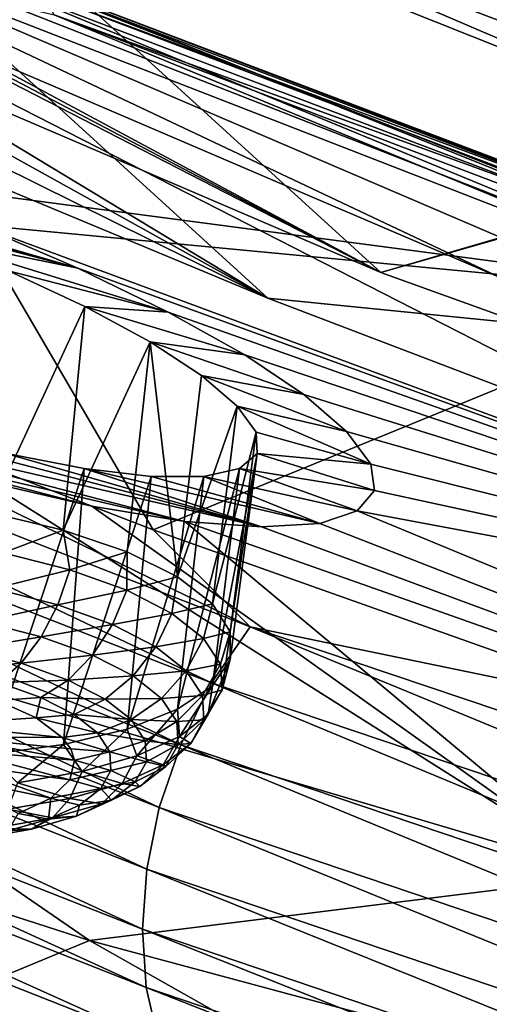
# Model space of a CAD drawing. Header units: metres. Extents: x -106 to 264, y -111 to 81.
# Tile 183 of 549: x 152.68 to 154.32, y -0.48 to 2.96. Entities that reach past the tile are written whole.
import ezdxf

# ---------------------------------------------------------------- set-up
doc = ezdxf.new("R2010")
doc.units = ezdxf.units.M
doc.layers.add('solid_20422013', color=7, linetype='CONTINUOUS')

msp = doc.modelspace()

# ---------------------------------------------------------------- linework, layer by layer
at = {"layer": 'solid_20422013'}
for points in [[(159.838882, 7.348314, 238.271744), (153.91861, 3.183165, 241.251373), (157.453278, 1.900185, 244.814987)], [(153.944519, 2.07635, 241.097519), (145.362198, 6.487628, 228.844711), (148.317352, 5.03395, 232.882462)], [(153.944519, 2.07635, 241.097519), (150.718719, 3.459996, 237.254288), (145.362198, 6.487628, 228.844711)], [(153.548996, 1.987445, 240.901642), (146.294678, 5.583258, 230.913879), (151.9104, 2.668888, 239.00885)], [(148.316971, 4.893034, 232.831055), (146.294678, 5.583258, 230.913879), (153.548996, 1.987445, 240.901642)], [(153.944519, 2.07635, 241.097519), (148.317352, 5.03395, 232.882462), (151.166977, 3.569395, 236.950424)], [(148.316971, 4.893034, 232.831055), (153.548996, 1.987445, 240.901642), (151.16655, 3.428464, 236.899048)], [(158.697235, 2.490466, 205.969849), (154.754242, 3.214411, 207.378815), (154.282883, 4.488224, 203.840668)], [(158.29982, 3.661013, 202.718521), (158.697235, 2.490466, 205.969849), (154.282883, 4.488224, 203.840668)], [(152.089279, 3.76744, 239.305069), (150.718719, 3.459996, 237.254288), (153.944519, 2.07635, 241.097519)], [(155.333725, 2.47435, 242.896759), (152.089279, 3.76744, 239.305069), (153.944519, 2.07635, 241.097519)], [(153.075928, 3.44208, 240.39859), (152.089279, 3.76744, 239.305069), (155.333725, 2.47435, 242.896759)], [(151.142776, 3.722322, 209.866684), (154.754242, 3.214411, 207.378815), (155.534393, 1.958125, 210.868286)], [(152.077133, 2.414494, 213.494568), (151.142776, 3.722322, 209.866684), (155.534393, 1.958125, 210.868286)], [(151.166977, 3.569395, 236.950424), (151.16655, 3.428464, 236.899048), (154.363052, 2.057391, 240.707352)], [(154.36351, 2.19834, 240.758667), (151.166977, 3.569395, 236.950424), (154.363052, 2.057391, 240.707352)], [(153.944519, 2.07635, 241.097519), (151.166977, 3.569395, 236.950424), (154.36351, 2.19834, 240.758667)], [(156.480759, 2.153444, 243.977921), (153.075928, 3.44208, 240.39859), (155.333725, 2.47435, 242.896759)], [(153.91861, 3.183165, 241.251373), (153.075928, 3.44208, 240.39859), (156.480759, 2.153444, 243.977921)], [(151.16655, 3.428464, 236.899048), (153.548996, 1.987445, 240.901642), (155.26825, 1.331669, 242.723129)], [(151.16655, 3.428464, 236.899048), (155.26825, 1.331669, 242.723129), (154.363052, 2.057391, 240.707352)], [(151.908966, 3.300626, 239.959366), (151.41597, 1.847674, 241.713089), (153.148712, 1.178057, 243.584152)], [(155.190201, 2.013336, 243.534958), (151.908966, 3.300626, 239.959366), (153.148712, 1.178057, 243.584152)], [(152.56366, 3.099952, 240.588196), (151.908966, 3.300626, 239.959366), (155.190201, 2.013336, 243.534958)], [(157.453278, 1.900185, 244.814987), (153.91861, 3.183165, 241.251373), (156.480759, 2.153444, 243.977921)], [(152.639877, 3.11352, 240.526733), (152.56366, 3.099952, 240.588196), (156.001511, 1.794828, 244.213318)], [(156.001511, 1.794828, 244.213318), (152.56366, 3.099952, 240.588196), (155.190201, 2.013336, 243.534958)], [(156.072205, 1.810494, 244.146027), (152.639877, 3.11352, 240.526733), (156.001511, 1.794828, 244.213318)], [(152.70993, 3.095665, 240.459305), (152.639877, 3.11352, 240.526733), (156.072205, 1.810494, 244.146027)], [(156.137177, 1.794565, 244.073257), (152.70993, 3.095665, 240.459305), (156.072205, 1.810494, 244.146027)], [(152.766205, 3.048324, 240.393265), (152.70993, 3.095665, 240.459305), (156.137177, 1.794565, 244.073257)], [(153.548996, 1.987445, 240.901642), (151.9104, 2.668888, 239.00885), (152.344604, 3.085485, 239.745865)], [(155.731232, 1.768071, 243.405121), (152.344604, 3.085485, 239.745865), (152.802612, 2.976637, 240.335754)], [(153.548996, 1.987445, 240.901642), (152.344604, 3.085485, 239.745865), (155.731232, 1.768071, 243.405121)], [(156.189377, 1.748773, 244.002899), (152.766205, 3.048324, 240.393265), (156.137177, 1.794565, 244.073257)], [(152.802612, 2.976637, 240.335754), (152.766205, 3.048324, 240.393265), (156.189377, 1.748773, 244.002899)], [(156.223129, 1.678088, 243.942612), (152.802612, 2.976637, 240.335754), (156.189377, 1.748773, 244.002899)], [(155.731232, 1.768071, 243.405121), (152.802612, 2.976637, 240.335754), (156.223129, 1.678088, 243.942612)], [(150.375458, 2.818113, 214.425873), (152.532898, 2.243078, 213.532516), (152.885773, 2.09217, 213.642502)], [(151.729538, 2.409384, 214.017548), (150.375458, 2.818113, 214.425873), (152.885773, 2.09217, 213.642502)], [(155.333725, 2.47435, 242.896759), (153.944519, 2.07635, 241.097519), (157.523666, 0.786356, 244.680603)], [(152.042786, 2.31289, 213.954483), (151.729538, 2.409384, 214.017548), (152.885773, 2.09217, 213.642502)], [(152.532898, 2.243078, 213.532516), (152.077133, 2.414494, 213.494568), (155.534393, 1.958125, 210.868286)], [(152.350174, 2.201689, 213.956512), (152.042786, 2.31289, 213.954483), (152.885773, 2.09217, 213.642502)], [(152.532898, 2.243078, 213.532516), (155.534393, 1.958125, 210.868286), (156.617981, 0.727937, 214.285263)], [(152.885773, 2.09217, 213.642502), (152.532898, 2.243078, 213.532516), (156.617981, 0.727937, 214.285263)], [(152.350174, 2.201689, 213.956512), (152.885773, 2.09217, 213.642502), (153.200882, 1.938524, 213.822205)], [(152.643143, 2.082625, 214.022675), (152.350174, 2.201689, 213.956512), (153.200882, 1.938524, 213.822205)], [(157.523666, 0.786356, 244.680603), (153.944519, 2.07635, 241.097519), (154.36351, 2.19834, 240.758667)], [(152.575607, 1.237688, 213.795715), (152.643143, 2.082625, 214.022675), (152.91011, 1.957771, 214.149658)], [(152.91011, 1.957771, 214.149658), (152.643143, 2.082625, 214.022675), (153.200882, 1.938524, 213.822205)], [(153.200882, 1.938524, 213.822205), (152.885773, 2.09217, 213.642502), (156.617981, 0.727937, 214.285263)], [(150.247986, 1.858833, 240.84462), (153.353088, 0.642799, 244.236038), (150.39003, 2.049979, 240.792557)], [(150.39003, 2.049979, 240.792557), (153.487305, 0.838926, 244.173813), (151.41597, 1.847674, 241.713089)], [(153.353088, 0.642799, 244.236038), (153.487305, 0.838926, 244.173813), (150.39003, 2.049979, 240.792557)], [(155.190201, 2.013336, 243.534958), (153.148712, 1.178057, 243.584152), (154.962753, 0.533376, 245.385635)], [(155.26825, 1.331669, 242.723129), (153.548996, 1.987445, 240.901642), (155.731232, 1.768071, 243.405121)], [(152.834991, 1.176328, 213.933075), (152.575607, 1.237688, 213.795715), (152.91011, 1.957771, 214.149658)], [(152.834991, 1.176328, 213.933075), (152.91011, 1.957771, 214.149658), (153.138107, 1.834085, 214.331207)], [(152.91011, 1.957771, 214.149658), (153.200882, 1.938524, 213.822205), (153.469101, 1.788402, 214.057693)], [(153.138107, 1.834085, 214.331207), (152.91011, 1.957771, 214.149658), (153.469101, 1.788402, 214.057693)], [(153.469101, 1.788402, 214.057693), (153.200882, 1.938524, 213.822205), (156.617981, 0.727937, 214.285263)], [(150.134323, 1.646978, 240.865021), (153.245682, 0.426497, 244.26442), (150.247986, 1.858833, 240.84462)], [(153.245682, 0.426497, 244.26442), (153.353088, 0.642799, 244.236038), (150.247986, 1.858833, 240.84462)], [(153.487305, 0.838926, 244.173813), (153.148712, 1.178057, 243.584152), (151.41597, 1.847674, 241.713089)], [(153.057617, 1.10046, 214.11911), (152.834991, 1.176328, 213.933075), (153.138107, 1.834085, 214.331207)], [(153.233749, 1.0134, 214.345657), (153.057617, 1.10046, 214.11911), (153.138107, 1.834085, 214.331207)], [(153.138107, 1.834085, 214.331207), (153.469101, 1.788402, 214.057693), (153.674911, 1.650431, 214.334091)], [(153.317856, 1.717201, 214.558609), (153.138107, 1.834085, 214.331207), (153.674911, 1.650431, 214.334091)], [(153.233749, 1.0134, 214.345657), (153.138107, 1.834085, 214.331207), (153.317856, 1.717201, 214.558609)], [(153.674911, 1.650431, 214.334091), (153.469101, 1.788402, 214.057693), (156.617981, 0.727937, 214.285263)], [(151.363068, 1.75206, 217.443268), (153.526886, 1.187602, 216.49173), (151.757431, 1.598335, 217.474747)], [(152.630325, 1.445602, 216.730423), (153.526886, 1.187602, 216.49173), (151.363068, 1.75206, 217.443268)], [(153.233749, 1.0134, 214.345657), (153.317856, 1.717201, 214.558609), (153.442673, 1.60991, 214.821533)], [(153.317856, 1.717201, 214.558609), (153.674911, 1.650431, 214.334091), (153.824448, 1.52079, 214.657608)], [(153.317856, 1.717201, 214.558609), (153.824448, 1.52079, 214.657608), (153.442673, 1.60991, 214.821533)], [(150.054626, 1.431611, 240.85524), (153.17038, 0.20749, 244.260056), (150.134323, 1.646978, 240.865021)], [(153.17038, 0.20749, 244.260056), (153.245682, 0.426497, 244.26442), (150.134323, 1.646978, 240.865021)], [(153.824448, 1.52079, 214.657608), (153.674911, 1.650431, 214.334091), (156.617981, 0.727937, 214.285263)], [(151.757431, 1.598335, 217.474747), (153.526886, 1.187602, 216.49173), (153.259872, 1.206928, 216.811752)], [(151.757431, 1.598335, 217.474747), (153.259872, 1.206928, 216.811752), (152.166229, 1.46033, 217.420242)], [(153.355667, 0.918953, 214.602829), (153.233749, 1.0134, 214.345657), (153.442673, 1.60991, 214.821533)], [(153.355667, 0.918953, 214.602829), (153.442673, 1.60991, 214.821533), (153.508316, 1.518501, 215.109497)], [(153.442673, 1.60991, 214.821533), (153.824448, 1.52079, 214.657608), (153.909225, 1.406836, 215.009811)], [(153.508316, 1.518501, 215.109497), (153.442673, 1.60991, 214.821533), (153.909225, 1.406836, 215.009811)], [(153.41806, 0.821247, 214.879379), (153.355667, 0.918953, 214.602829), (153.508316, 1.518501, 215.109497)], [(153.41806, 0.821247, 214.879379), (153.508316, 1.518501, 215.109497), (153.512009, 1.444023, 215.414825)], [(153.512009, 1.444023, 215.414825), (153.508316, 1.518501, 215.109497), (153.909225, 1.406836, 215.009811)], [(153.909225, 1.406836, 215.009811), (153.824448, 1.52079, 214.657608), (156.617981, 0.727937, 214.285263)], [(152.166229, 1.46033, 217.420242), (153.259872, 1.206928, 216.811752), (152.934189, 1.260461, 217.080597)], [(152.166229, 1.46033, 217.420242), (152.934189, 1.260461, 217.080597), (152.566254, 1.344927, 217.288666)], [(152.576797, 0.392601, 216.276489), (152.907608, 1.391863, 216.541275), (152.630325, 1.445602, 216.730423)], [(152.630325, 1.445602, 216.730423), (152.907608, 1.391863, 216.541275), (153.526886, 1.187602, 216.49173)], [(150.008575, 1.219711, 240.818039), (153.126846, -0.007195, 244.225754), (150.054626, 1.431611, 240.85524)], [(153.126846, -0.007195, 244.225754), (153.17038, 0.20749, 244.260056), (150.054626, 1.431611, 240.85524)], [(153.356079, 0.633093, 215.441971), (153.512009, 1.444023, 215.414825), (153.450974, 1.39157, 215.72641)], [(153.356079, 0.633093, 215.441971), (153.418198, 0.724551, 215.163223), (153.512009, 1.444023, 215.414825)], [(153.418198, 0.724551, 215.163223), (153.41806, 0.821247, 214.879379), (153.512009, 1.444023, 215.414825)], [(153.450974, 1.39157, 215.72641), (153.512009, 1.444023, 215.414825), (153.921844, 1.315445, 215.372711)], [(153.512009, 1.444023, 215.414825), (153.909225, 1.406836, 215.009811), (153.921844, 1.315445, 215.372711)], [(152.576797, 0.392601, 216.276489), (152.83606, 0.427936, 216.130005), (152.907608, 1.391863, 216.541275)], [(152.83606, 0.427936, 216.130005), (153.141739, 1.363425, 216.303711), (152.907608, 1.391863, 216.541275)], [(152.907608, 1.391863, 216.541275), (153.731216, 1.199869, 216.136429), (153.526886, 1.187602, 216.49173)], [(152.907608, 1.391863, 216.541275), (153.141739, 1.363425, 216.303711), (153.731216, 1.199869, 216.136429)], [(153.234406, 0.550869, 215.70343), (153.450974, 1.39157, 215.72641), (153.325409, 1.364172, 216.028717)], [(153.234406, 0.550869, 215.70343), (153.356079, 0.633093, 215.441971), (153.450974, 1.39157, 215.72641)], [(153.325409, 1.364172, 216.028717), (153.450974, 1.39157, 215.72641), (153.861877, 1.244494, 215.756836)], [(153.450974, 1.39157, 215.72641), (153.921844, 1.315445, 215.372711), (153.861877, 1.244494, 215.756836)], [(153.921844, 1.315445, 215.372711), (153.909225, 1.406836, 215.009811), (156.617981, 0.727937, 214.285263)], [(152.566254, 1.344927, 217.288666), (154.743698, -0.031466, 220.293228), (150.974014, 1.085743, 221.596558)], [(152.566254, 1.344927, 217.288666), (152.934189, 1.260461, 217.080597), (154.743698, -0.031466, 220.293228)], [(152.83606, 0.427936, 216.130005), (153.058502, 0.481472, 215.936157), (153.141739, 1.363425, 216.303711)], [(153.058502, 0.481472, 215.936157), (153.325409, 1.364172, 216.028717), (153.141739, 1.363425, 216.303711)], [(153.058502, 0.481472, 215.936157), (153.234406, 0.550869, 215.70343), (153.325409, 1.364172, 216.028717)], [(153.141739, 1.363425, 216.303711), (153.325409, 1.364172, 216.028717), (153.731216, 1.199869, 216.136429)], [(153.325409, 1.364172, 216.028717), (153.861877, 1.244494, 215.756836), (153.731216, 1.199869, 216.136429)], [(153.861877, 1.244494, 215.756836), (153.921844, 1.315445, 215.372711), (156.617981, 0.727937, 214.285263)], [(152.934189, 1.260461, 217.080597), (153.259872, 1.206928, 216.811752), (154.743698, -0.031466, 220.293228)], [(153.731216, 1.199869, 216.136429), (153.861877, 1.244494, 215.756836), (157.99765, -0.467756, 217.60643)], [(153.861877, 1.244494, 215.756836), (156.617981, 0.727937, 214.285263), (157.99765, -0.467756, 217.60643)], [(149.99234, 1.01182, 240.756882), (153.111496, -0.217108, 244.165253), (150.008575, 1.219711, 240.818039)], [(153.111496, -0.217108, 244.165253), (153.126846, -0.007195, 244.225754), (150.008575, 1.219711, 240.818039)], [(152.625061, 1.097727, 213.806152), (152.575607, 1.237688, 213.795715), (152.834991, 1.176328, 213.933075)], [(153.259872, 1.206928, 216.811752), (153.526886, 1.187602, 216.49173), (157.99765, -0.467756, 217.60643)], [(154.743698, -0.031466, 220.293228), (153.259872, 1.206928, 216.811752), (157.99765, -0.467756, 217.60643)], [(152.857407, 1.038055, 213.943024), (152.625061, 1.097727, 213.806152), (152.834991, 1.176328, 213.933075)], [(152.857407, 1.038055, 213.943024), (152.834991, 1.176328, 213.933075), (153.057617, 1.10046, 214.11911)], [(153.487305, 0.838926, 244.173813), (154.962753, 0.533376, 245.385635), (153.148712, 1.178057, 243.584152)], [(153.526886, 1.187602, 216.49173), (153.731216, 1.199869, 216.136429), (157.99765, -0.467756, 217.60643)], [(149.698334, 0.785231, 227.374634), (150.974014, 1.085743, 221.596558), (152.92627, -0.257169, 225.326645)], [(152.92627, -0.257169, 225.326645), (150.974014, 1.085743, 221.596558), (154.743698, -0.031466, 220.293228)], [(152.592941, 0.972785, 213.817505), (152.625061, 1.097727, 213.806152), (152.857407, 1.038055, 213.943024)], [(153.05632, 0.966351, 214.120728), (152.857407, 1.038055, 213.943024), (153.057617, 1.10046, 214.11911)], [(153.05632, 0.966351, 214.120728), (153.057617, 1.10046, 214.11911), (153.233749, 1.0134, 214.345657)], [(152.815857, 0.915538, 213.948822), (152.592941, 0.972785, 213.817505), (152.857407, 1.038055, 213.943024)], [(152.815857, 0.915538, 213.948822), (152.857407, 1.038055, 213.943024), (153.05632, 0.966351, 214.120728)], [(153.124542, -0.421177, 244.07872), (153.111496, -0.217108, 244.165253), (149.99234, 1.01182, 240.756882)], [(150.00618, 0.808995, 240.671951), (153.124542, -0.421177, 244.07872), (149.99234, 1.01182, 240.756882)], [(153.214127, 0.885372, 214.332443), (153.05632, 0.966351, 214.120728), (153.233749, 1.0134, 214.345657)], [(153.214127, 0.885372, 214.332443), (153.233749, 1.0134, 214.345657), (153.355667, 0.918953, 214.602829)], [(152.549194, 0.858045, 213.858627), (152.592941, 0.972785, 213.817505), (152.815857, 0.915538, 213.948822)], [(153.006683, 0.84675, 214.119308), (152.815857, 0.915538, 213.948822), (153.05632, 0.966351, 214.120728)], [(153.006683, 0.84675, 214.119308), (153.05632, 0.966351, 214.120728), (153.214127, 0.885372, 214.332443)], [(152.758057, 0.804406, 213.981659), (152.549194, 0.858045, 213.858627), (152.815857, 0.915538, 213.948822)], [(152.758057, 0.804406, 213.981659), (152.815857, 0.915538, 213.948822), (153.006683, 0.84675, 214.119308)], [(153.214127, 0.885372, 214.332443), (153.355667, 0.918953, 214.602829), (153.324768, 0.798229, 214.570038)], [(153.324768, 0.798229, 214.570038), (153.355667, 0.918953, 214.602829), (153.41806, 0.821247, 214.879379)], [(153.158066, 0.769062, 214.322418), (153.006683, 0.84675, 214.119308), (153.214127, 0.885372, 214.332443)], [(153.158066, 0.769062, 214.322418), (153.214127, 0.885372, 214.332443), (153.324768, 0.798229, 214.570038)], [(152.496704, 0.761205, 213.926727), (152.549194, 0.858045, 213.858627), (152.758057, 0.804406, 213.981659)], [(152.936844, 0.739953, 214.141403), (152.758057, 0.804406, 213.981659), (153.006683, 0.84675, 214.119308)], [(152.936844, 0.739953, 214.141403), (153.006683, 0.84675, 214.119308), (153.158066, 0.769062, 214.322418)], [(153.353088, 0.642799, 244.236038), (156.718781, -0.491576, 247.399918), (153.487305, 0.838926, 244.173813)], [(153.487305, 0.838926, 244.173813), (156.844223, -0.290732, 247.328049), (154.962753, 0.533376, 245.385635)], [(156.718781, -0.491576, 247.399918), (156.844223, -0.290732, 247.328049), (153.487305, 0.838926, 244.173813)], [(153.169815, -0.617514, 243.963074), (153.124542, -0.421177, 244.07872), (150.00618, 0.808995, 240.671951)], [(150.054138, 0.61301, 240.560425), (153.169815, -0.617514, 243.963074), (150.00618, 0.808995, 240.671951)], [(152.687866, 0.712114, 214.039337), (152.496704, 0.761205, 213.926727), (152.758057, 0.804406, 213.981659)], [(152.687866, 0.712114, 214.039337), (152.758057, 0.804406, 213.981659), (152.936844, 0.739953, 214.141403)], [(153.158066, 0.769062, 214.322418), (153.324768, 0.798229, 214.570038), (153.264221, 0.685462, 214.550339)], [(153.264221, 0.685462, 214.550339), (153.324768, 0.798229, 214.570038), (153.384003, 0.708271, 214.824356)], [(153.384003, 0.708271, 214.824356), (153.324768, 0.798229, 214.570038), (153.41806, 0.821247, 214.879379)], [(153.389542, 0.618955, 215.085663), (153.384003, 0.708271, 214.824356), (153.41806, 0.821247, 214.879379)], [(153.389542, 0.618955, 215.085663), (153.41806, 0.821247, 214.879379), (153.418198, 0.724551, 215.163223)], [(152.117905, -0.590436, 231.195694), (149.698334, 0.785231, 227.374634), (152.92627, -0.257169, 225.326645)], [(152.439026, 0.688761, 214.017258), (152.496704, 0.761205, 213.926727), (152.687866, 0.712114, 214.039337)], [(153.07869, 0.667161, 214.331711), (152.936844, 0.739953, 214.141403), (153.158066, 0.769062, 214.322418)], [(153.07869, 0.667161, 214.331711), (153.158066, 0.769062, 214.322418), (153.264221, 0.685462, 214.550339)], [(152.851501, 0.653125, 214.185532), (152.687866, 0.712114, 214.039337), (152.936844, 0.739953, 214.141403)], [(152.851501, 0.653125, 214.185532), (152.936844, 0.739953, 214.141403), (153.07869, 0.667161, 214.331711)], [(153.341187, 0.533713, 215.343887), (153.418198, 0.724551, 215.163223), (153.356079, 0.633093, 215.441971)], [(153.341187, 0.533713, 215.343887), (153.389542, 0.618955, 215.085663), (153.418198, 0.724551, 215.163223)], [(152.610016, 0.644853, 214.117981), (152.439026, 0.688761, 214.017258), (152.687866, 0.712114, 214.039337)], [(152.610016, 0.644853, 214.117981), (152.687866, 0.712114, 214.039337), (152.851501, 0.653125, 214.185532)], [(153.321045, 0.59916, 214.794327), (153.264221, 0.685462, 214.550339), (153.384003, 0.708271, 214.824356)], [(153.321045, 0.59916, 214.794327), (153.384003, 0.708271, 214.824356), (153.389542, 0.618955, 215.085663)], [(152.981323, 0.586505, 214.359711), (152.851501, 0.653125, 214.185532), (153.07869, 0.667161, 214.331711)], [(152.981323, 0.586505, 214.359711), (153.07869, 0.667161, 214.331711), (153.178146, 0.588829, 214.545273)], [(153.07869, 0.667161, 214.331711), (153.264221, 0.685462, 214.550339), (153.178146, 0.588829, 214.545273)], [(153.178146, 0.588829, 214.545273), (153.264221, 0.685462, 214.550339), (153.321045, 0.59916, 214.794327)], [(152.604889, 0.582006, 214.273666), (152.610016, 0.644853, 214.117981), (152.756363, 0.592091, 214.248749)], [(152.756363, 0.592091, 214.248749), (152.610016, 0.644853, 214.117981), (152.851501, 0.653125, 214.185532)], [(152.756363, 0.592091, 214.248749), (152.851501, 0.653125, 214.185532), (152.981323, 0.586505, 214.359711)], [(153.240768, 0.455822, 215.589111), (153.356079, 0.633093, 215.441971), (153.234406, 0.550869, 215.70343)], [(153.240768, 0.455822, 215.589111), (153.341187, 0.533713, 215.343887), (153.356079, 0.633093, 215.441971)], [(153.245682, 0.426497, 244.26442), (156.618408, -0.712087, 247.435852), (153.353088, 0.642799, 244.236038)], [(156.618408, -0.712087, 247.435852), (156.718781, -0.491576, 247.399918), (153.353088, 0.642799, 244.236038)], [(153.248444, -0.798217, 243.820007), (153.169815, -0.617514, 243.963074), (150.054138, 0.61301, 240.560425)], [(150.13739, 0.431677, 240.424133), (153.248444, -0.798217, 243.820007), (150.054138, 0.61301, 240.560425)], [(152.739853, 0.520607, 214.431671), (152.604889, 0.582006, 214.273666), (152.756363, 0.592091, 214.248749)], [(152.739853, 0.520607, 214.431671), (152.756363, 0.592091, 214.248749), (152.872482, 0.532504, 214.404526)], [(152.872482, 0.532504, 214.404526), (152.756363, 0.592091, 214.248749), (152.981323, 0.586505, 214.359711)], [(152.872482, 0.532504, 214.404526), (152.981323, 0.586505, 214.359711), (153.072342, 0.514814, 214.555161)], [(152.981323, 0.586505, 214.359711), (153.178146, 0.588829, 214.545273), (153.072342, 0.514814, 214.555161)], [(153.072342, 0.514814, 214.555161), (153.178146, 0.588829, 214.545273), (153.2314, 0.507967, 214.773895)], [(153.2314, 0.507967, 214.773895), (153.178146, 0.588829, 214.545273), (153.321045, 0.59916, 214.794327)], [(153.2314, 0.507967, 214.773895), (153.321045, 0.59916, 214.794327), (153.326355, 0.513475, 215.045013)], [(153.326355, 0.513475, 215.045013), (153.321045, 0.59916, 214.794327), (153.389542, 0.618955, 215.085663)], [(153.326355, 0.513475, 215.045013), (153.389542, 0.618955, 215.085663), (153.341187, 0.533713, 215.343887)], [(152.382187, 0.497325, 214.629776), (152.604889, 0.582006, 214.273666), (152.739853, 0.520607, 214.431671)], [(153.092178, 0.388274, 215.811905), (153.234406, 0.550869, 215.70343), (153.058502, 0.481472, 215.936157)], [(153.092178, 0.388274, 215.811905), (153.240768, 0.455822, 215.589111), (153.234406, 0.550869, 215.70343)], [(152.382187, 0.497325, 214.629776), (152.739853, 0.520607, 214.431671), (152.830887, 0.452647, 214.616165)], [(152.739853, 0.520607, 214.431671), (152.872482, 0.532504, 214.404526), (152.953903, 0.468382, 214.579346)], [(152.739853, 0.520607, 214.431671), (152.953903, 0.468382, 214.579346), (152.830887, 0.452647, 214.616165)], [(152.872482, 0.532504, 214.404526), (153.072342, 0.514814, 214.555161), (152.953903, 0.468382, 214.579346)], [(153.279968, 0.431699, 215.29274), (153.341187, 0.533713, 215.343887), (153.240768, 0.455822, 215.589111)], [(153.279968, 0.431699, 215.29274), (153.326355, 0.513475, 215.045013), (153.341187, 0.533713, 215.343887)], [(152.444946, 0.452996, 214.749573), (152.382187, 0.497325, 214.629776), (152.830887, 0.452647, 214.616165)], [(152.953903, 0.468382, 214.579346), (153.072342, 0.514814, 214.555161), (153.121078, 0.440808, 214.764389)], [(153.121078, 0.440808, 214.764389), (153.072342, 0.514814, 214.555161), (153.2314, 0.507967, 214.773895)], [(153.121078, 0.440808, 214.764389), (153.2314, 0.507967, 214.773895), (153.236374, 0.427681, 215.008759)], [(153.236374, 0.427681, 215.008759), (153.2314, 0.507967, 214.773895), (153.326355, 0.513475, 215.045013)], [(153.236374, 0.427681, 215.008759), (153.326355, 0.513475, 215.045013), (153.279968, 0.431699, 215.29274)], [(152.444946, 0.452996, 214.749573), (152.830887, 0.452647, 214.616165), (152.860809, 0.412821, 214.728149)], [(152.444946, 0.452996, 214.749573), (152.860809, 0.412821, 214.728149), (152.874481, 0.372862, 214.843216)], [(152.469254, 0.406562, 214.881882), (152.444946, 0.452996, 214.749573), (152.874481, 0.372862, 214.843216)], [(152.830887, 0.452647, 214.616165), (152.953903, 0.468382, 214.579346), (152.997482, 0.402188, 214.766495)], [(152.860809, 0.412821, 214.728149), (152.830887, 0.452647, 214.616165), (152.997482, 0.402188, 214.766495)], [(152.901123, 0.333665, 216.003738), (153.058502, 0.481472, 215.936157), (152.83606, 0.427936, 216.130005)], [(152.901123, 0.333665, 216.003738), (153.092178, 0.388274, 215.811905), (153.058502, 0.481472, 215.936157)], [(152.997482, 0.402188, 214.766495), (152.953903, 0.468382, 214.579346), (153.121078, 0.440808, 214.764389)], [(153.18364, 0.356973, 215.528), (153.240768, 0.455822, 215.589111), (153.092178, 0.388274, 215.811905)], [(153.18364, 0.356973, 215.528), (153.279968, 0.431699, 215.29274), (153.240768, 0.455822, 215.589111)], [(153.357635, -0.947161, 243.658127), (153.248444, -0.798217, 243.820007), (150.13739, 0.431677, 240.424133)], [(150.252975, 0.28107, 240.271362), (153.357635, -0.947161, 243.658127), (150.13739, 0.431677, 240.424133)], [(152.674911, 0.294095, 216.157196), (152.83606, 0.427936, 216.130005), (152.576797, 0.392601, 216.276489)], [(152.674911, 0.294095, 216.157196), (152.901123, 0.333665, 216.003738), (152.83606, 0.427936, 216.130005)], [(152.874481, 0.372862, 214.843216), (152.860809, 0.412821, 214.728149), (152.997482, 0.402188, 214.766495)], [(152.997482, 0.402188, 214.766495), (153.121078, 0.440808, 214.764389), (153.125641, 0.367329, 214.979355)], [(153.125641, 0.367329, 214.979355), (153.121078, 0.440808, 214.764389), (153.236374, 0.427681, 215.008759)], [(153.125641, 0.367329, 214.979355), (153.236374, 0.427681, 215.008759), (153.192902, 0.351058, 215.240875)], [(153.17038, 0.20749, 244.260056), (156.548019, -0.93454, 247.436615), (153.245682, 0.426497, 244.26442)], [(153.192902, 0.351058, 215.240875), (153.279968, 0.431699, 215.29274), (153.18364, 0.356973, 215.528)], [(153.192902, 0.351058, 215.240875), (153.236374, 0.427681, 215.008759), (153.279968, 0.431699, 215.29274)], [(156.548019, -0.93454, 247.436615), (156.618408, -0.712087, 247.435852), (153.245682, 0.426497, 244.26442)], [(152.45311, 0.361784, 215.016006), (152.469254, 0.406562, 214.881882), (152.858215, 0.304015, 215.048019)], [(152.469254, 0.406562, 214.881882), (152.874481, 0.372862, 214.843216), (152.858215, 0.304015, 215.048019)], [(152.874481, 0.372862, 214.843216), (152.997482, 0.402188, 214.766495), (153.001556, 0.336467, 214.958771)], [(153.041092, 0.292171, 215.741745), (153.092178, 0.388274, 215.811905), (152.901123, 0.333665, 216.003738)], [(153.001556, 0.336467, 214.958771), (152.997482, 0.402188, 214.766495), (153.125641, 0.367329, 214.979355)], [(153.041092, 0.292171, 215.741745), (153.18364, 0.356973, 215.528), (153.092178, 0.388274, 215.811905)], [(152.397858, 0.322289, 215.141068), (152.45311, 0.361784, 215.016006), (152.79126, 0.240948, 215.244202)], [(152.45311, 0.361784, 215.016006), (152.858215, 0.304015, 215.048019), (152.79126, 0.240948, 215.244202)], [(152.858215, 0.304015, 215.048019), (152.874481, 0.372862, 214.843216), (153.001556, 0.336467, 214.958771)], [(153.001556, 0.336467, 214.958771), (153.125641, 0.367329, 214.979355), (153.085846, 0.297203, 215.191803)], [(153.102646, 0.281043, 215.461319), (153.18364, 0.356973, 215.528), (153.041092, 0.292171, 215.741745)], [(153.085846, 0.297203, 215.191803), (153.125641, 0.367329, 214.979355), (153.192902, 0.351058, 215.240875)], [(153.085846, 0.297203, 215.191803), (153.192902, 0.351058, 215.240875), (153.102646, 0.281043, 215.461319)], [(153.102646, 0.281043, 215.461319), (153.192902, 0.351058, 215.240875), (153.18364, 0.356973, 215.528)], [(152.397858, 0.322289, 215.141068), (152.79126, 0.240948, 215.244202), (152.67746, 0.187256, 215.420593)], [(152.857788, 0.239783, 215.925766), (152.901123, 0.333665, 216.003738), (152.674911, 0.294095, 216.157196)], [(152.857788, 0.239783, 215.925766), (153.041092, 0.292171, 215.741745), (152.901123, 0.333665, 216.003738)], [(152.858215, 0.304015, 215.048019), (153.001556, 0.336467, 214.958771), (152.965973, 0.273744, 215.148773)], [(152.965973, 0.273744, 215.148773), (153.001556, 0.336467, 214.958771), (153.085846, 0.297203, 215.191803)], [(150.252975, 0.28107, 240.271362), (152.516861, -0.688047, 242.495407), (153.357635, -0.947161, 243.658127)], [(152.640778, 0.20182, 216.072998), (152.857788, 0.239783, 215.925766), (152.674911, 0.294095, 216.157196)], [(152.79126, 0.240948, 215.244202), (152.858215, 0.304015, 215.048019), (152.965973, 0.273744, 215.148773)], [(152.969086, 0.220324, 215.661591), (153.041092, 0.292171, 215.741745), (152.857788, 0.239783, 215.925766)], [(152.965973, 0.273744, 215.148773), (153.085846, 0.297203, 215.191803), (153.00325, 0.233123, 215.393539)], [(152.969086, 0.220324, 215.661591), (153.102646, 0.281043, 215.461319), (153.041092, 0.292171, 215.741745)], [(153.00325, 0.233123, 215.393539), (153.102646, 0.281043, 215.461319), (152.969086, 0.220324, 215.661591)], [(153.00325, 0.233123, 215.393539), (153.085846, 0.297203, 215.191803), (153.102646, 0.281043, 215.461319)], [(152.67746, 0.187256, 215.420593), (152.79126, 0.240948, 215.244202), (152.782761, 0.166725, 215.493164)], [(152.79126, 0.240948, 215.244202), (152.89209, 0.216429, 215.329224), (152.782761, 0.166725, 215.493164)], [(152.79126, 0.240948, 215.244202), (152.965973, 0.273744, 215.148773), (152.89209, 0.216429, 215.329224)], [(152.89209, 0.216429, 215.329224), (152.965973, 0.273744, 215.148773), (153.00325, 0.233123, 215.393539)], [(152.797333, 0.171237, 215.834015), (152.857788, 0.239783, 215.925766), (152.640778, 0.20182, 216.072998)], [(152.782761, 0.166725, 215.493164), (152.89209, 0.216429, 215.329224), (152.881012, 0.177553, 215.576828)], [(152.797333, 0.171237, 215.834015), (152.969086, 0.220324, 215.661591), (152.857788, 0.239783, 215.925766)], [(152.881012, 0.177553, 215.576828), (152.969086, 0.220324, 215.661591), (152.797333, 0.171237, 215.834015)], [(152.881012, 0.177553, 215.576828), (153.00325, 0.233123, 215.393539), (152.969086, 0.220324, 215.661591)], [(152.89209, 0.216429, 215.329224), (153.00325, 0.233123, 215.393539), (152.881012, 0.177553, 215.576828)], [(153.126846, -0.007195, 244.225754), (156.507309, -1.151863, 247.40506), (153.17038, 0.20749, 244.260056)], [(156.507309, -1.151863, 247.40506), (156.548019, -0.93454, 247.436615), (153.17038, 0.20749, 244.260056)], [(152.594009, 0.135667, 215.97197), (152.797333, 0.171237, 215.834015), (152.640778, 0.20182, 216.072998)], [(152.67746, 0.187256, 215.420593), (152.782761, 0.166725, 215.493164), (152.642166, 0.126543, 215.634308)], [(152.723816, 0.132627, 215.73465), (152.881012, 0.177553, 215.576828), (152.797333, 0.171237, 215.834015)], [(152.782761, 0.166725, 215.493164), (152.881012, 0.177553, 215.576828), (152.723816, 0.132627, 215.73465)], [(152.723816, 0.132627, 215.73465), (152.797333, 0.171237, 215.834015), (152.594009, 0.135667, 215.97197)], [(152.642166, 0.126543, 215.634308), (152.782761, 0.166725, 215.493164), (152.723816, 0.132627, 215.73465)], [(152.537735, 0.100073, 215.860901), (152.723816, 0.132627, 215.73465), (152.594009, 0.135667, 215.97197)], [(152.642166, 0.126543, 215.634308), (152.723816, 0.132627, 215.73465), (152.537735, 0.100073, 215.860901)], [(150.854721, -0.022919, 240.663437), (152.086197, -0.777387, 237.224228), (155.319946, -2.079839, 240.841934)], [(152.516861, -0.688047, 242.495407), (150.854721, -0.022919, 240.663437), (155.319946, -2.079839, 240.841934)], [(152.92627, -0.257169, 225.326645), (154.743698, -0.031466, 220.293228), (156.547363, -1.230476, 223.623611)], [(153.111496, -0.217108, 244.165253), (156.49295, -1.363691, 247.345184), (153.126846, -0.007195, 244.225754)], [(156.49295, -1.363691, 247.345184), (156.507309, -1.151863, 247.40506), (153.126846, -0.007195, 244.225754)], [(156.505127, -1.568937, 247.257156), (156.49295, -1.363691, 247.345184), (153.111496, -0.217108, 244.165253)], [(153.124542, -0.421177, 244.07872), (156.505127, -1.568937, 247.257156), (153.111496, -0.217108, 244.165253)], [(152.117905, -0.590436, 231.195694), (152.92627, -0.257169, 225.326645), (155.198425, -1.541048, 228.892761)], [(155.198425, -1.541048, 228.892761), (152.92627, -0.257169, 225.326645), (156.547363, -1.230476, 223.623611)], [(156.547409, -1.765609, 247.137573), (156.505127, -1.568937, 247.257156), (153.124542, -0.421177, 244.07872)], [(153.169815, -0.617514, 243.963074), (156.547409, -1.765609, 247.137573), (153.124542, -0.421177, 244.07872)]]:
    msp.add_3dface(points, dxfattribs=at)

doc.saveas('drawing.dxf')
